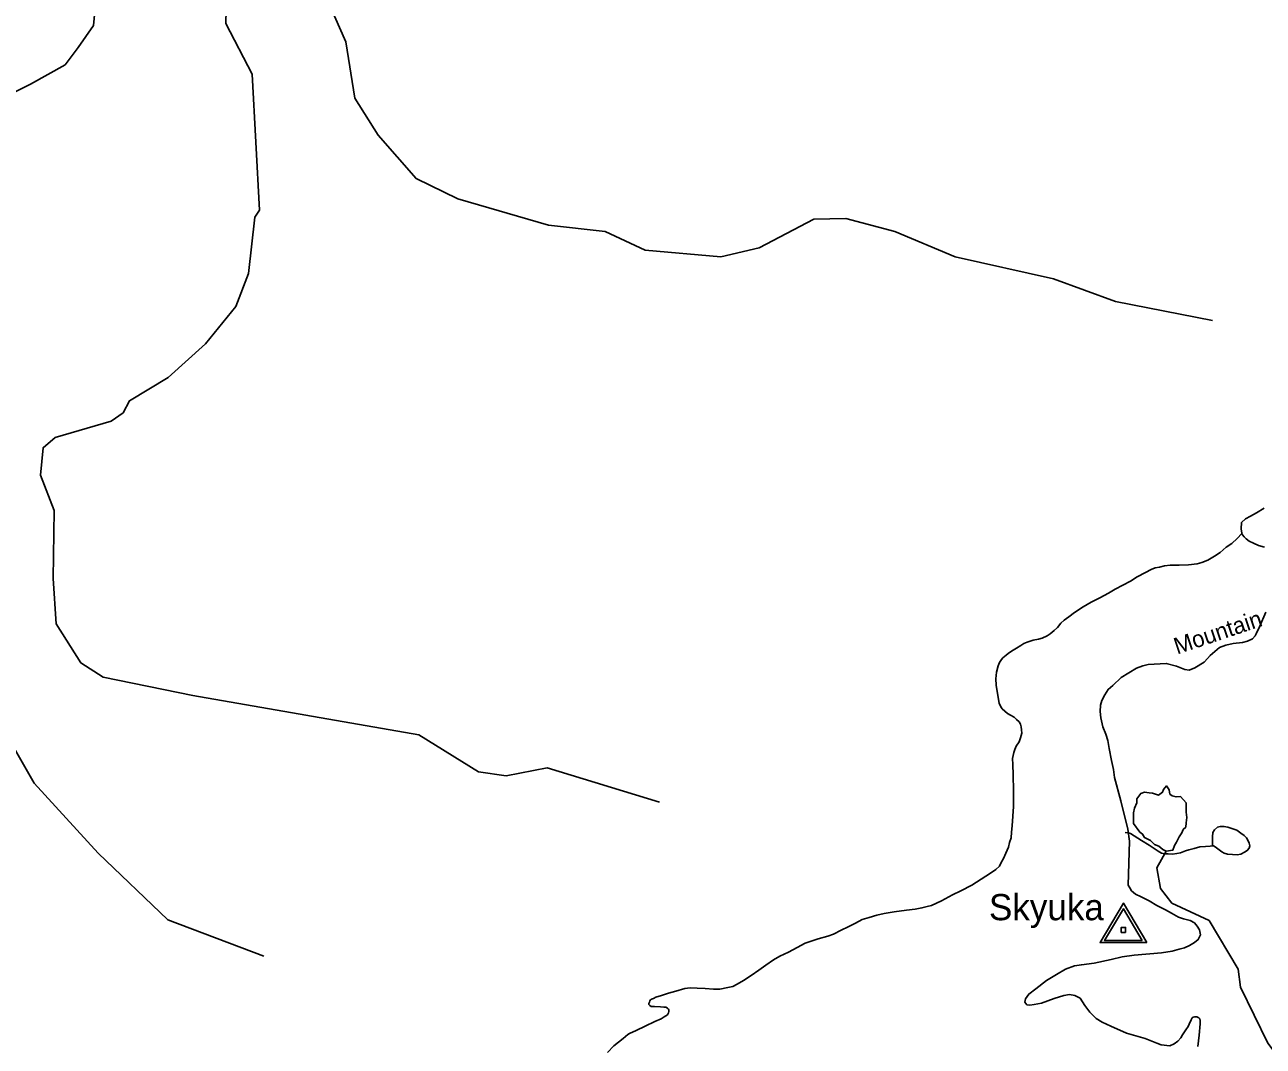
# Model space of a CAD drawing. Extents: x 990631 to 1056237, y 535999 to 585651.
# Drawn here: x 1029776 to 1036869, y 568418 to 574268 of the extents above; entities that cross this region are included whole.
import ezdxf

# ---------------------------------------------------------------- set-up
doc = ezdxf.new("R2010")
doc.units = 0
for name, color, linetype in [('Exist Hydrographic Creek Single Shore', 7, 'Continuous'), ('Exist Hydrographic Pond Over 1500 Sq Ft', 7, 'Continuous'), ('Exist Road Non-System Type 51', 7, 'Continuous'), ('Exist Road Secondary Type 20 Attributed', 7, 'Continuous'), ('Exist Road Secondary Type 51 Label', 7, 'Continuous'), ('Exist Survey Geodetic Marker CELL', 7, 'Continuous'), ('Exist Survey Geodetic Marker Label', 7, 'Continuous')]:
    doc.layers.add(name, color=color, linetype=linetype)

msp = doc.modelspace()

# ---------------------------------------------------------------- linework, layer by layer
at = {"layer": 'Exist Hydrographic Creek Single Shore'}
for points in [[(1031242.4, 574965.9), (1031076, 574978.2), (1030941.6, 574940.4), (1030830.3, 574839.5), (1030647.6, 574801.7), (1030469.2, 574698.8), (1030416.7, 574661), (1030362.1, 574665.8), (1030257.1, 574633.7), (1030187.8, 574465.6), (1030168.9, 574263.9), (1030081.9, 574137.4), (1030007.9, 574038.7), (1029809, 573927.5), (1029621.6, 573836)], [(1030271.6, 571998.3), (1030339.9, 572046.2), (1030375.4, 572114.4), (1030596.6, 572247.8), (1030811.2, 572440.4), (1030984.9, 572653.5), (1031057.6, 572842.4), (1031093.1, 573166.6), (1031119.3, 573205.5), (1031077.6, 573984.1), (1030926.9, 574274.7), (1030931.8, 574432.1), (1030951.5, 574484.5), (1031073.6, 574569.3), (1031173.5, 574750.6), (1031242.4, 574965.9)], [(1036577.5, 572573.8), (1036022.4, 572683.4), (1035667.8, 572812), (1035104.9, 572938.2), (1034759.4, 573082.9), (1034478.2, 573157.6), (1034294.7, 573154.7), (1033980.9, 572990.3), (1033762.4, 572938.9), (1033329.8, 572977.2), (1033099.9, 573083.6), (1032775.9, 573119.6), (1032255.7, 573271.2), (1032017.2, 573387.6), (1031800.1, 573634.8), (1031665.3, 573847.6), (1031615.2, 574170.9), (1031549.3, 574317.3), (1031523.4, 574443.6), (1031489, 574587), (1031411.8, 574741.1), (1031351.4, 574808), (1031245.2, 574968.7)], [(1029938.8, 571095.9), (1029943.6, 571486.4), (1029866.8, 571688.1), (1029880.4, 571845.4), (1029949.1, 571903.1), (1030271.6, 571998.3)], [(1027068.5, 571498.1), (1027126.5, 571419.8), (1027226.4, 571336.5), (1027487.2, 571212), (1027840.8, 570781.9), (1028107.2, 570665.2), (1028481.8, 570648.6), (1028798.1, 570623.6), (1028873, 570482), (1028956.3, 570390.4), (1029206, 570390.4), (1029422.4, 570415.4), (1029613.9, 570298.8), (1029830.4, 569924), (1030196.6, 569524.2), (1030596.2, 569141), (1031145.6, 568932.8)], [(1030224.6, 570532.1), (1030097.8, 570613.5), (1029955.1, 570836.2), (1029938.8, 571095.9)], [(1033411.9, 569814.9), (1032767.9, 570011.7), (1032533, 569967.2), (1032375.3, 569990), (1032031.9, 570200.4), (1030738.2, 570426.7), (1030224.6, 570532.1)], [(1037246.9, 567972), (1036894.9, 568435.2), (1036738.3, 568756.8), (1036725, 568858.8), (1036558.9, 569137.8), (1036345.1, 569237.3), (1036281.1, 569320.7), (1036260, 569439.2), (1036313.4, 569535)]]:
    msp.add_lwpolyline(points, dxfattribs=at)
at = {"layer": 'Exist Hydrographic Pond Over 1500 Sq Ft'}
msp.add_lwpolyline([(1036313.4, 569535), (1036293, 569545.5), (1036271.2, 569563.7), (1036245.2, 569573.9), (1036223.3, 569596.1), (1036189.4, 569612.4), (1036177.5, 569632.5), (1036161.6, 569644.7), (1036126, 569693.1), (1036126.2, 569725.2), (1036126.4, 569755.3), (1036130.6, 569781.4), (1036144.9, 569811.3), (1036145.1, 569835.4), (1036167.3, 569865.3), (1036189.5, 569873.2), (1036215.5, 569869), (1036233.5, 569866.9), (1036269.5, 569856.6), (1036291.6, 569872.4), (1036297.8, 569888.4), (1036314, 569908.4), (1036329.7, 569886.2), (1036333.5, 569862.1), (1036347.5, 569852), (1036369.5, 569845.8), (1036395.6, 569847.6), (1036427.2, 569811.3), (1036426.8, 569759.2), (1036430.6, 569727.1), (1036426.4, 569697), (1036426.2, 569672.9), (1036410.1, 569659), (1036401.9, 569641), (1036387.8, 569617), (1036371.5, 569587.1), (1036361.3, 569567), (1036351.1, 569541), (1036313.4, 569535)], dxfattribs=at)
at = {"layer": 'Exist Road Non-System Type 51'}
for points in [[(1036745.4, 571355), (1036718.4, 571325.9), (1036689.4, 571296.9), (1036656.8, 571275.9), (1036621.8, 571245), (1036589.1, 571224.1), (1036552.2, 571201.2), (1036517.8, 571188.3), (1036489.6, 571181.2), (1036441.3, 571174.6), (1036387.2, 571172.5), (1036335.2, 571172.1), (1036303.1, 571169.2), (1036274.8, 571161.9), (1036248.7, 571156.9), (1036226.5, 571147.5), (1036193.7, 571130.6), (1036147, 571106.1), (1036108.1, 571081.3), (1036020.6, 571036), (1035981.9, 571013.4), (1035932.9, 570985), (1035882.2, 570960.6), (1035837.2, 570933.9), (1035788.2, 570901.4), (1035755.5, 570876.5), (1035728.7, 570857.4), (1035710.1, 570840), (1035689.4, 570816.6), (1035670.9, 570799.1), (1035648.3, 570779.8), (1035631.8, 570768.3), (1035603.4, 570755.3), (1035581.3, 570749.9), (1035550.9, 570742.9), (1035516.5, 570732), (1035498.3, 570724.6), (1035479.9, 570713.2), (1035455.4, 570698), (1035426.8, 570680.8), (1035408.5, 570667.4), (1035396.1, 570657.8), (1035377.6, 570642.4), (1035369.2, 570632.7), (1035358.7, 570615), (1035350.1, 570597.3), (1035340.9, 570559.5), (1035337.8, 570521.5), (1035338.5, 570485.5), (1035348.7, 570427.3), (1035357.2, 570382.9), (1035366.6, 570362.5), (1035374.3, 570350.3), (1035387.9, 570335.9), (1035403.4, 570323.3), (1035421, 570314.8), (1035442.8, 570302.1), (1035456.4, 570289.7), (1035469.9, 570275.2), (1035477.6, 570263), (1035483.1, 570246.7), (1035484.6, 570230.7), (1035485.8, 570210.6), (1035479.1, 570184.8), (1035470.2, 570161.1), (1035453.5, 570135.7), (1035446.9, 570117.8), (1035440.3, 570100.1), (1035435.8, 570082.2), (1035433.3, 570066.2), (1035434.2, 570032.2), (1035436.2, 569972.1), (1035439.1, 569879.9), (1035438.3, 569791.8), (1035430.7, 569679.9), (1035427.6, 569644.2), (1035424.7, 569612.2), (1035415.8, 569584.4), (1035408.8, 569558.7), (1035393.7, 569523), (1035380.7, 569493.5), (1035368, 569469.9), (1035357.4, 569450.1), (1035336.7, 569430.9), (1035306, 569409.8), (1035252.9, 569375.6), (1035199.8, 569341.3), (1035136.7, 569307.1), (1035089.8, 569284.6), (1035026.7, 569250.7), (1034968, 569224.5), (1034943.6, 569217.4), (1034913.5, 569210.4), (1034875.1, 569203.5), (1034825, 569197.1), (1034754.6, 569187.3), (1034698.1, 569177.3), (1034655.9, 569168.5), (1034611.5, 569156), (1034571, 569143.2)], [(1036577.8, 569565.3), (1036577.4, 569617.3), (1036580.3, 569641.2), (1036588.8, 569656.9), (1036607.3, 569672.3), (1036621.4, 569675.8), (1036643.4, 569677.2), (1036665.4, 569672.5), (1036689.2, 569665.7), (1036716.8, 569654.9), (1036740.3, 569638), (1036759.8, 569625.4), (1036773.3, 569610.9), (1036783, 569594.5), (1036788.5, 569580.4), (1036792.1, 569566.3), (1036787.6, 569552.4), (1036777.1, 569538.8), (1036760.9, 569529.4), (1036740.5, 569518), (1036718.4, 569514.6), (1036692.4, 569515.5), (1036664.5, 569518.3), (1036644.5, 569523.1), (1036630.7, 569531.4), (1036609.4, 569548.2), (1036593.7, 569560.7), (1036583.8, 569564.9), (1036577.8, 569565.3)], [(1036577.8, 569565.3), (1036563.7, 569563.5), (1036537.7, 569562.5), (1036505.6, 569559.5), (1036473.2, 569550.5), (1036443.1, 569543.6), (1036422.7, 569536.2), (1036394.5, 569525.1), (1036374.4, 569521.7), (1036348.1, 569518.5), (1036324.2, 569519.3), (1036304.2, 569519.9), (1036286.4, 569524.5), (1036266.7, 569535.1), (1036215.7, 569568.7), (1036170.7, 569596.2), (1036129.4, 569623.7), (1036107.8, 569636.3), (1036101.9, 569638.4), (1036077.9, 569641.3)], [(1034571, 569143.2), (1034534.4, 569122.3), (1034491.6, 569101.8), (1034451, 569083), (1034408.3, 569060.5), (1034375.8, 569047.5), (1034319.3, 569033.2), (1034284.9, 569022.3), (1034244.4, 569007.5), (1034199.7, 568983), (1034150.7, 568956.6), (1034100.1, 568934.2), (1034063.4, 568913.3), (1034020.4, 568882.8), (1033979.4, 568854), (1033936.4, 568823.3), (1033891.4, 568794.7), (1033856.7, 568773.8), (1033830.3, 568760.8), (1033802.1, 568753.5), (1033755.7, 568745.1), (1033719.7, 568744.2), (1033671.8, 568747.7), (1033625.8, 568751.3), (1033585.8, 568752.5), (1033555.8, 568749.5), (1033505.2, 568733.1), (1033462.8, 568722.5), (1033422.3, 568707.7), (1033390.1, 568698.8), (1033375.7, 568691.3), (1033365.6, 568687.5), (1033359.6, 568683.8), (1033355.2, 568677.9), (1033353.1, 568669.9), (1033350.7, 568662), (1033350.6, 568656), (1033356.5, 568651.8), (1033364.2, 568645.5), (1033382.2, 568644.9), (1033416.2, 568643.8), (1033436.1, 568641.2), (1033448.1, 568640.8), (1033456.1, 568636.6), (1033461.9, 568630.5), (1033463.6, 568624.3), (1033465.4, 568616.2), (1033463.1, 568608.3), (1033456.9, 568598.6), (1033438.5, 568587.2), (1033420, 568575.7), (1033383.5, 568558.9), (1033328.7, 568532.6), (1033277.8, 568508.2), (1033239.3, 568491.5), (1033229.1, 568485.7), (1033202.3, 568462.7), (1033149, 568420.3), (1033113.6, 568381.4)]]:
    msp.add_lwpolyline(points, dxfattribs=at)
at = {"layer": 'Exist Road Secondary Type 20 Attributed'}
for points in [[(1036874.9, 571276.9), (1036841.3, 571286), (1036813.5, 571298.8), (1036787.9, 571309.7), (1036770.4, 571324.3), (1036758.6, 571334.7), (1036749, 571346.9), (1036745.4, 571355), (1036745.4, 571357), (1036741.5, 571381.9), (1036744.9, 571416.8), (1036766.1, 571438.1), (1036795.1, 571453.4), (1036829.2, 571472.5), (1036873.9, 571499)], [(1035967.3, 570205.5), (1035949.4, 570248), (1035938.4, 570299.1), (1035934.1, 570335.7), (1035937.5, 570370.6), (1035944.3, 570397.9), (1035960.5, 570429.4), (1035980.9, 570461.7), (1036006.4, 570483), (1036055.8, 570529), (1036142.3, 570583.8), (1036178.6, 570596.7), (1036208.9, 570603.7), (1036313.3, 570610.4), (1036372.2, 570594.5), (1036419, 570574.9), (1036443.7, 570571.5), (1036477.7, 570585.1), (1036529.6, 570616.6), (1036549.2, 570638.8), (1036564.9, 570656.3), (1036619, 570700.9), (1036653.8, 570715.4), (1036697.2, 570724.7), (1036749.3, 570730.5), (1036777.6, 570737.7), (1036807.8, 570750.3), (1036822.3, 570767.3), (1036828.9, 570780.1), (1036846.3, 570819.5), (1036883, 570904.4)], [(1036493.1, 568417.1), (1036500.9, 568481), (1036507.1, 568546.7), (1036507.8, 568564.7), (1036506, 568574.7), (1036500.4, 568581), (1036488.4, 568585.5), (1036474.4, 568585.8), (1036466.4, 568584.1), (1036462.1, 568580.2), (1036455.9, 568568.3), (1036445, 568544.7), (1036438.5, 568530.9), (1036425.9, 568511.3), (1036407, 568483.9), (1036396.4, 568466.3), (1036379.8, 568446.8), (1036359.3, 568431.4), (1036333.1, 568420.3), (1036284.6, 568426.4), (1036259.9, 568435.7), (1036191.9, 568462.1), (1036084.7, 568491.9), (1035995.4, 568532.8), (1035945.2, 568554.9), (1035911.7, 568575.9), (1035874.6, 568613.6), (1035846.5, 568651.1), (1035821, 568692.8), (1035789.5, 568709), (1035758.9, 568714.1), (1035725.7, 568709), (1035672.1, 568691.9), (1035598.1, 568664.7), (1035557.2, 568657), (1035532.6, 568653.6), (1035514.7, 568654.5), (1035503.6, 568670.7), (1035506.2, 568690.2), (1035525.9, 568716.3), (1035567, 568747.1), (1035626.6, 568795.1), (1035683.7, 568829.3), (1035736.7, 568859.7), (1035786.9, 568877.5), (1035826.9, 568884.3), (1035900.9, 568893.7), (1035997.1, 568915), (1036060.9, 568929.4), (1036129.8, 568939.7), (1036286.3, 568953.3), (1036347.6, 568961.8), (1036386.7, 568973.7), (1036418.2, 568982.2), (1036445.4, 568995), (1036474.3, 569012), (1036496.4, 569029), (1036509.2, 569055.4), (1036503.3, 569084.4), (1036490.5, 569106.5), (1036474.3, 569124.4), (1036449.7, 569138), (1036412.2, 569147.4), (1036384.1, 569156.7), (1036343.3, 569179.7), (1036309.3, 569199.3), (1036258.8, 569223.1), (1036215.5, 569250.6), (1036170.2, 569274.1), (1036136.7, 569289.2), (1036113.2, 569307.9), (1036103.8, 569324.3), (1036094.3, 569340.5), (1036103.4, 569592.6), (1036094, 569660.7), (1036052.4, 569822.4), (1036017.5, 569957.8), (1036011.5, 570002), (1036000.5, 570054), (1035986, 570123.8), (1035978.3, 570169.7), (1035967.3, 570205.5)]]:
    msp.add_lwpolyline(points, dxfattribs=at)
at = {"layer": 'Exist Survey Geodetic Marker CELL'}
for points in [[(1036201.8, 569011.3), (1036067.8, 569237.3), (1035934.3, 569011.3)], [(1036175.8, 569023.4), (1035960.3, 569023.4), (1036067.8, 569205.6)], [(1036080.1, 569070), (1036080.1, 569098.3), (1036055.8, 569098.3), (1036055.8, 569070)]]:
    msp.add_lwpolyline(points, close=True, dxfattribs=at)

# ---------------------------------------------------------------- texts
at = {"layer": 'Exist Road Secondary Type 51 Label'}
msp.add_text('Mountain', height=95, rotation=18.54061, dxfattribs=at).set_placement((1036375.4, 570660.7))
at = {"layer": 'Exist Survey Geodetic Marker Label'}
msp.add_text('Skyuka', height=150, dxfattribs=at).set_placement((1035297.8, 569139.6))

doc.saveas('drawing.dxf')
